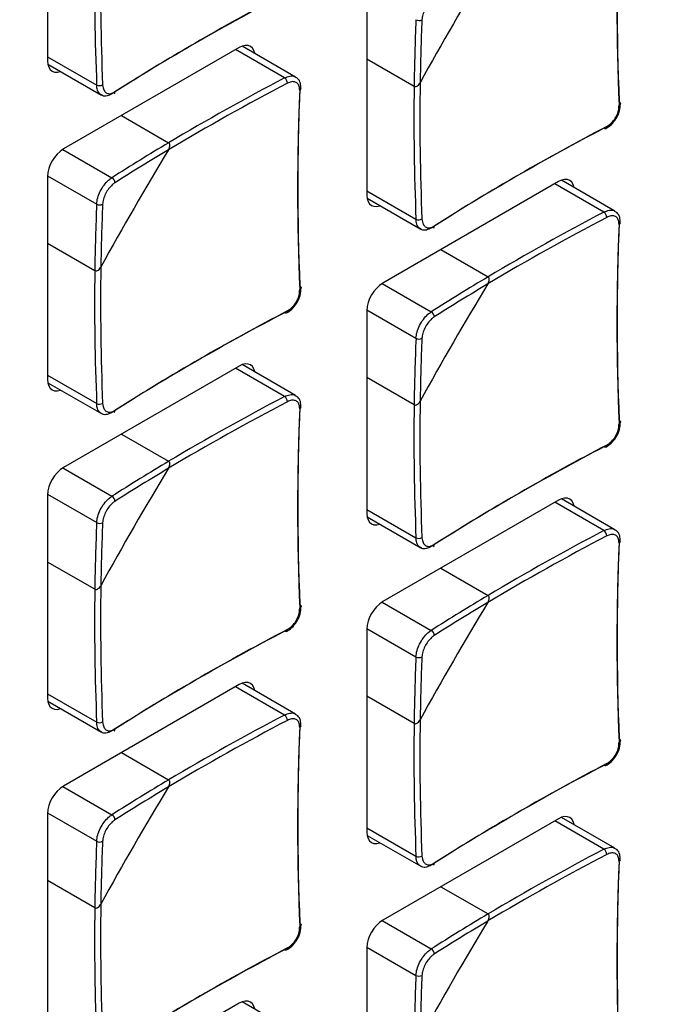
# Model space of a CAD drawing. Header units: millimetres. Extents: x 7146 to 9108, y -1574 to -663.
# Tile 273 of 289: x 8671 to 8702, y -1119 to -1071. Entities that reach past the tile are written whole.
import ezdxf

# ---------------------------------------------------------------- set-up
doc = ezdxf.new("R2010")
doc.units = ezdxf.units.MM
doc.header["$LTSCALE"] = 3

msp = doc.modelspace()

# ---------------------------------------------------------------- linework, layer by layer
at = {"linetype": 'Continuous', "lineweight": 30}
for p, q in [((8672.58, -1062.974), (8672.58, -1072.854)), ((8688.136, -1069.508), (8688.136, -1079.388)), ((8681.913, -1072.202), (8673.358, -1077.141)), ((8684.665, -1073.639), (8682.058, -1072.134)), ((8672.58, -1072.65), (8674.972, -1074.031)), ((8684.129, -1073.684), (8681.737, -1072.304)), ((8672.593, -1073.013), (8675.201, -1074.518)), ((8690.436, -1074.094), (8688.136, -1072.766)), ((8676.179, -1075.512), (8678.479, -1076.84)), ((8673.323, -1077.162), (8675.714, -1078.542)), ((8672.58, -1078.448), (8674.972, -1079.828)), ((8672.58, -1078.488), (8672.58, -1088.368)), ((8697.47, -1078.735), (8688.914, -1083.675)), ((8699.685, -1080.218), (8697.293, -1078.837)), ((8700.221, -1080.173), (8697.614, -1078.668)), ((8688.136, -1079.184), (8690.528, -1080.564)), ((8688.15, -1079.547), (8690.757, -1081.052)), ((8674.88, -1083.074), (8672.58, -1081.747)), ((8691.736, -1082.046), (8694.036, -1083.374)), ((8688.879, -1083.696), (8691.27, -1085.076)), ((8688.136, -1085.022), (8688.136, -1094.902)), ((8688.137, -1084.982), (8690.528, -1086.362)), ((8681.913, -1087.716), (8673.358, -1092.655)), ((8684.129, -1089.199), (8681.737, -1087.818)), ((8684.665, -1089.153), (8682.058, -1087.648)), ((8672.58, -1088.164), (8674.972, -1089.545)), ((8672.593, -1088.527), (8675.201, -1090.032)), ((8690.436, -1089.608), (8688.136, -1088.28)), ((8676.179, -1091.026), (8678.479, -1092.354)), ((8673.323, -1092.676), (8675.714, -1094.056)), ((8672.58, -1093.962), (8674.972, -1095.342)), ((8672.58, -1094.002), (8672.58, -1103.883)), ((8697.47, -1094.25), (8688.914, -1099.189)), ((8700.221, -1095.687), (8697.614, -1094.182)), ((8688.136, -1094.698), (8690.528, -1096.079)), ((8699.685, -1095.733), (8697.293, -1094.352)), ((8688.15, -1095.061), (8690.757, -1096.566)), ((8674.88, -1098.589), (8672.58, -1097.261)), ((8691.736, -1097.56), (8694.036, -1098.888)), ((8688.879, -1099.21), (8691.27, -1100.59)), ((8688.137, -1100.496), (8690.528, -1101.876)), ((8688.136, -1100.536), (8688.136, -1110.416)), ((8681.913, -1103.23), (8673.358, -1108.169)), ((8684.129, -1104.713), (8681.737, -1103.332)), ((8684.665, -1104.668), (8682.058, -1103.163)), ((8672.58, -1103.678), (8674.972, -1105.059)), ((8690.436, -1105.123), (8688.136, -1103.795)), ((8672.593, -1104.041), (8675.201, -1105.547)), ((8676.179, -1106.541), (8678.479, -1107.868)), ((8673.323, -1108.19), (8675.714, -1109.571)), ((8672.58, -1109.476), (8674.972, -1110.857)), ((8672.58, -1109.517), (8672.58, -1119.397)), ((8697.47, -1109.764), (8688.914, -1114.703)), ((8699.685, -1111.247), (8697.293, -1109.866)), ((8700.221, -1111.202), (8697.614, -1109.696)), ((8688.136, -1110.212), (8690.528, -1111.593)), ((8688.15, -1110.575), (8690.757, -1112.08)), ((8674.88, -1114.103), (8672.58, -1112.775)), ((8691.736, -1113.074), (8694.036, -1114.402)), ((8688.879, -1114.724), (8691.27, -1116.104)), ((8688.136, -1116.05), (8688.136, -1125.931)), ((8688.137, -1116.01), (8690.528, -1117.39)), ((8681.913, -1118.744), (8673.358, -1123.684)), ((8684.665, -1120.182), (8682.058, -1118.677))]:
    msp.add_line(p, q, dxfattribs=at)
at = {"linetype": 'Continuous', "lineweight": 30, "flags": 128}
for points in [[(8682.678, -1072.492), (8682.676, -1072.484), (8682.632, -1072.341), (8682.56, -1072.227), (8682.464, -1072.147), (8682.346, -1072.104), (8682.211, -1072.098), (8682.065, -1072.131), (8681.913, -1072.202)], [(8672.58, -1072.854), (8672.595, -1073.021), (8672.639, -1073.164), (8672.711, -1073.277), (8672.808, -1073.358), (8672.925, -1073.401), (8673.06, -1073.407), (8673.206, -1073.374), (8673.213, -1073.371)], [(8700.427, -1074.85), (8700.453, -1074.866), (8700.472, -1074.885), (8700.483, -1074.906), (8700.486, -1074.929), (8700.48, -1074.951), (8700.467, -1074.972), (8700.447, -1074.992), (8700.419, -1075.009)], [(8699.819, -1076.049), (8699.818, -1076.081), (8699.811, -1076.109), (8699.799, -1076.131), (8699.783, -1076.147), (8699.762, -1076.155), (8699.738, -1076.156), (8699.712, -1076.149), (8699.685, -1076.136)], [(8698.234, -1079.026), (8698.233, -1079.018), (8698.188, -1078.875), (8698.117, -1078.761), (8698.02, -1078.681), (8697.902, -1078.637), (8697.768, -1078.632), (8697.622, -1078.665), (8697.47, -1078.735)], [(8688.136, -1079.388), (8688.151, -1079.554), (8688.195, -1079.697), (8688.267, -1079.811), (8688.364, -1079.891), (8688.482, -1079.935), (8688.616, -1079.94), (8688.762, -1079.907), (8688.77, -1079.905)], [(8684.871, -1083.83), (8684.897, -1083.847), (8684.915, -1083.866), (8684.926, -1083.887), (8684.929, -1083.909), (8684.924, -1083.931), (8684.911, -1083.953), (8684.89, -1083.973), (8684.863, -1083.99)], [(8684.263, -1085.029), (8684.261, -1085.061), (8684.255, -1085.089), (8684.243, -1085.111), (8684.226, -1085.127), (8684.206, -1085.136), (8684.182, -1085.137), (8684.156, -1085.13), (8684.129, -1085.116)], [(8682.678, -1088.006), (8682.676, -1087.998), (8682.632, -1087.856), (8682.56, -1087.742), (8682.464, -1087.661), (8682.346, -1087.618), (8682.211, -1087.612), (8682.065, -1087.646), (8681.913, -1087.716)], [(8672.58, -1088.368), (8672.595, -1088.535), (8672.639, -1088.678), (8672.711, -1088.792), (8672.808, -1088.872), (8672.925, -1088.916), (8673.06, -1088.921), (8673.206, -1088.888), (8673.213, -1088.885)], [(8700.427, -1090.364), (8700.453, -1090.38), (8700.472, -1090.4), (8700.483, -1090.421), (8700.486, -1090.443), (8700.48, -1090.465), (8700.467, -1090.487), (8700.447, -1090.506), (8700.419, -1090.524)], [(8699.819, -1091.563), (8699.818, -1091.595), (8699.811, -1091.623), (8699.799, -1091.645), (8699.783, -1091.661), (8699.762, -1091.669), (8699.738, -1091.67), (8699.712, -1091.664), (8699.685, -1091.65)], [(8698.234, -1094.54), (8698.233, -1094.532), (8698.188, -1094.389), (8698.117, -1094.276), (8698.02, -1094.195), (8697.902, -1094.152), (8697.768, -1094.146), (8697.622, -1094.179), (8697.47, -1094.25)], [(8688.136, -1094.902), (8688.151, -1095.069), (8688.195, -1095.212), (8688.267, -1095.325), (8688.364, -1095.406), (8688.482, -1095.449), (8688.616, -1095.455), (8688.762, -1095.422), (8688.77, -1095.419)], [(8684.871, -1099.344), (8684.897, -1099.361), (8684.915, -1099.38), (8684.926, -1099.401), (8684.929, -1099.423), (8684.924, -1099.446), (8684.911, -1099.467), (8684.89, -1099.487), (8684.863, -1099.504)], [(8684.263, -1100.543), (8684.261, -1100.576), (8684.255, -1100.603), (8684.243, -1100.626), (8684.226, -1100.641), (8684.206, -1100.65), (8684.182, -1100.651), (8684.156, -1100.644), (8684.129, -1100.63)], [(8682.678, -1103.521), (8682.676, -1103.513), (8682.632, -1103.37), (8682.56, -1103.256), (8682.464, -1103.176), (8682.346, -1103.132), (8682.211, -1103.127), (8682.065, -1103.16), (8681.913, -1103.23)], [(8672.58, -1103.883), (8672.595, -1104.049), (8672.639, -1104.192), (8672.711, -1104.306), (8672.808, -1104.386), (8672.925, -1104.43), (8673.06, -1104.435), (8673.206, -1104.402), (8673.213, -1104.399)], [(8700.427, -1105.878), (8700.453, -1105.895), (8700.472, -1105.914), (8700.483, -1105.935), (8700.486, -1105.957), (8700.48, -1105.979), (8700.467, -1106.001), (8700.447, -1106.021), (8700.419, -1106.038)], [(8699.819, -1107.077), (8699.818, -1107.109), (8699.811, -1107.137), (8699.799, -1107.159), (8699.783, -1107.175), (8699.762, -1107.184), (8699.738, -1107.185), (8699.712, -1107.178), (8699.685, -1107.164)], [(8698.234, -1110.054), (8698.233, -1110.047), (8698.188, -1109.904), (8698.117, -1109.79), (8698.02, -1109.71), (8697.902, -1109.666), (8697.768, -1109.661), (8697.622, -1109.694), (8697.47, -1109.764)], [(8688.136, -1110.416), (8688.151, -1110.583), (8688.195, -1110.726), (8688.267, -1110.84), (8688.364, -1110.92), (8688.482, -1110.964), (8688.616, -1110.969), (8688.762, -1110.936), (8688.77, -1110.933)], [(8684.871, -1114.859), (8684.897, -1114.875), (8684.915, -1114.894), (8684.926, -1114.916), (8684.929, -1114.938), (8684.924, -1114.96), (8684.911, -1114.981), (8684.89, -1115.001), (8684.863, -1115.018)], [(8684.263, -1116.058), (8684.261, -1116.09), (8684.255, -1116.118), (8684.243, -1116.14), (8684.226, -1116.156), (8684.206, -1116.164), (8684.182, -1116.165), (8684.156, -1116.159), (8684.129, -1116.145)], [(8682.678, -1119.035), (8682.676, -1119.027), (8682.632, -1118.884), (8682.56, -1118.77), (8682.464, -1118.69), (8682.346, -1118.646), (8682.211, -1118.641), (8682.065, -1118.674), (8681.913, -1118.744)]]:
    msp.add_lwpolyline(points, dxfattribs=at)
at = {"linetype": 'Continuous', "lineweight": 30}
for centre, radius, start, end in [((8815.808, -1070.159), 115.491, 177.59292, 182.40708), ((8816.001, -1069.991), 115.676, 177.59286, 182.40714), ((8793.353, -1069.118), 118.193, 179.15972, 182.37608), ((8793.44, -1069.119), 118.57, 179.24686, 182.37425), ((8822.338, -1146.091), 150.099, 148.73984, 151.26016), ((8737.699, -1172.115), 115.667, 117.59017, 122.40445), ((8737.747, -1171.864), 115.481, 117.59023, 122.40439), ((8800.595, -1075.576), 110.169, 177.54023, 179.2293), ((8690.676, -1070.596), 0.292, 239.5975, 299.1511), ((8800.503, -1075.565), 109.786, 177.53903, 179.1407), ((8675.104, -1073.741), 0.319, 245.3606, 299.624), ((8739.056, -1178.657), 118.184, 117.62124, 120.83758), ((8739.1, -1178.733), 118.562, 117.62308, 120.75044), ((8683.944, -1073.944), 0.319, 0.3713, 54.6405), ((8800.445, -1078.972), 115.676, 177.59286, 182.40714), ((8808.996, -1075.652), 118.57, 179.24686, 182.37425), ((8808.909, -1075.652), 118.192, 179.15972, 182.37608), ((8675.763, -1074.383), 0.101, 305.7036, 10.3863), ((8800.252, -1079.139), 115.491, 177.59292, 182.40708), ((8684.822, -1074.188), 0.109, 291.9723, 350.616), ((8753.304, -1178.398), 115.481, 117.59023, 122.40439), ((8753.255, -1178.649), 115.667, 117.59017, 122.40445), ((8734.833, -1171.494), 110.159, 120.76803, 122.4571), ((8674.268, -1078.565), 1.691, 122.606, 177.3938), ((8806.781, -1155.071), 150.099, 148.73984, 151.26016), ((8734.776, -1171.417), 109.774, 120.85661, 122.45831), ((8675.57, -1078.796), 0.292, 0.849, 60.4031), ((8785.039, -1084.556), 110.169, 177.54023, 179.2293), ((8675.119, -1079.576), 0.292, 239.5975, 299.1511), ((8784.947, -1084.545), 109.786, 177.53903, 179.1407), ((8754.657, -1185.266), 118.562, 117.62308, 120.75044), ((8699.501, -1080.478), 0.319, 0.3713, 54.6405), ((8690.661, -1080.275), 0.319, 245.359, 299.628), ((8754.612, -1185.191), 118.184, 117.62124, 120.83758), ((8815.808, -1085.673), 115.491, 177.59292, 182.40708), ((8816.001, -1085.505), 115.676, 177.59286, 182.40714), ((8700.379, -1080.722), 0.109, 291.9723, 350.616), ((8691.319, -1080.917), 0.101, 305.7036, 10.3863), ((8793.44, -1084.633), 118.57, 179.24686, 182.37425), ((8793.353, -1084.632), 118.192, 179.15972, 182.37608), ((8689.825, -1085.099), 1.691, 122.606, 177.3938), ((8822.338, -1161.605), 150.099, 148.73984, 151.26016), ((8750.39, -1178.028), 110.16, 120.76803, 122.45709), ((8750.332, -1177.951), 109.774, 120.85661, 122.45831), ((8737.699, -1187.63), 115.667, 117.59017, 122.40445), ((8737.747, -1187.378), 115.481, 117.59023, 122.40439), ((8691.126, -1085.33), 0.292, 0.849, 60.4031), ((8800.596, -1091.09), 110.169, 177.54023, 179.22929), ((8690.676, -1086.11), 0.292, 239.5995, 299.1491), ((8800.503, -1091.079), 109.786, 177.53903, 179.1407), ((8739.056, -1194.171), 118.184, 117.62124, 120.83758), ((8739.1, -1194.247), 118.562, 117.62308, 120.75044), ((8683.944, -1089.459), 0.319, 0.3713, 54.6405), ((8808.909, -1091.166), 118.192, 179.15972, 182.37608), ((8675.104, -1089.255), 0.319, 245.359, 299.628), ((8675.763, -1089.897), 0.101, 305.7036, 10.3863), ((8800.252, -1094.654), 115.491, 177.59292, 182.40708), ((8800.445, -1094.486), 115.676, 177.59286, 182.40714), ((8684.822, -1089.702), 0.109, 291.9723, 350.616), ((8808.997, -1091.167), 118.571, 179.24686, 182.37424), ((8753.255, -1194.163), 115.667, 117.59017, 122.40445), ((8753.304, -1193.912), 115.481, 117.59023, 122.40439), ((8734.833, -1187.008), 110.159, 120.76803, 122.4571), ((8674.268, -1094.079), 1.691, 122.606, 177.3938), ((8806.781, -1170.586), 150.099, 148.73984, 151.26016), ((8734.776, -1186.932), 109.774, 120.85661, 122.45831), ((8675.57, -1094.311), 0.292, 0.849, 60.4031), ((8785.039, -1100.071), 110.169, 177.54023, 179.22929), ((8675.119, -1095.09), 0.292, 239.5995, 299.1491), ((8784.947, -1100.06), 109.786, 177.53903, 179.1407), ((8754.657, -1200.781), 118.562, 117.62308, 120.75044), ((8699.501, -1095.992), 0.319, 0.3713, 54.6405), ((8690.661, -1095.789), 0.319, 245.3606, 299.6264), ((8754.612, -1200.705), 118.184, 117.62124, 120.83758), ((8816.001, -1101.02), 115.676, 177.59286, 182.40714), ((8691.319, -1096.431), 0.101, 305.7072, 10.3827), ((8815.808, -1101.187), 115.491, 177.59292, 182.40708), ((8700.379, -1096.236), 0.109, 291.9723, 350.616), ((8793.44, -1100.147), 118.571, 179.24686, 182.37424), ((8793.353, -1100.146), 118.192, 179.15972, 182.37608), ((8750.39, -1193.543), 110.16, 120.76803, 122.45709), ((8689.825, -1100.613), 1.691, 122.6065, 177.3935), ((8822.336, -1177.118), 150.097, 148.73981, 151.26017), ((8750.332, -1193.465), 109.774, 120.85661, 122.45831), ((8737.699, -1203.144), 115.667, 117.59017, 122.40445), ((8737.747, -1202.893), 115.481, 117.59023, 122.40439), ((8691.126, -1100.844), 0.292, 0.849, 60.4031), ((8800.595, -1106.604), 110.169, 177.54022, 179.2293), ((8690.676, -1101.624), 0.292, 239.5995, 299.1491), ((8800.504, -1106.593), 109.787, 177.53903, 179.14069), ((8739.1, -1209.761), 118.562, 117.62308, 120.75044), ((8683.944, -1104.973), 0.319, 0.3713, 54.6405), ((8675.104, -1104.77), 0.319, 245.3606, 299.6264), ((8739.056, -1209.686), 118.184, 117.62124, 120.83758), ((8800.252, -1110.168), 115.491, 177.59292, 182.40708), ((8800.445, -1110), 115.676, 177.59286, 182.40714), ((8684.822, -1105.217), 0.109, 291.9723, 350.616), ((8808.996, -1106.681), 118.57, 179.24686, 182.37424), ((8808.909, -1106.68), 118.192, 179.15972, 182.37608), ((8675.763, -1105.411), 0.101, 305.7072, 10.3827), ((8753.255, -1209.678), 115.667, 117.59017, 122.40445), ((8753.304, -1209.426), 115.481, 117.59023, 122.40439), ((8674.268, -1109.594), 1.691, 122.6065, 177.3935), ((8734.833, -1202.522), 110.159, 120.76803, 122.4571), ((8806.78, -1186.099), 150.097, 148.73981, 151.26017), ((8734.776, -1202.446), 109.774, 120.85661, 122.45831), ((8675.57, -1109.825), 0.292, 0.849, 60.4031), ((8785.039, -1115.585), 110.169, 177.54022, 179.2293), ((8675.119, -1110.605), 0.292, 239.5995, 299.1491), ((8784.947, -1115.574), 109.787, 177.53903, 179.14069), ((8754.612, -1216.219), 118.184, 117.62124, 120.83758), ((8754.657, -1216.295), 118.562, 117.62308, 120.75044), ((8699.501, -1111.507), 0.319, 0.3708, 54.6416), ((8690.661, -1111.303), 0.319, 245.3596, 299.6262), ((8691.319, -1111.945), 0.101, 305.7048, 10.3851), ((8815.808, -1116.702), 115.491, 177.59292, 182.40708), ((8816.001, -1116.534), 115.676, 177.59286, 182.40714), ((8700.379, -1111.75), 0.109, 291.9757, 350.6125), ((8793.353, -1115.661), 118.192, 179.15972, 182.37608), ((8793.44, -1115.662), 118.57, 179.24686, 182.37424), ((8750.39, -1209.057), 110.16, 120.76803, 122.45709), ((8689.825, -1116.127), 1.691, 122.6063, 177.3936), ((8822.338, -1192.634), 150.099, 148.73984, 151.26016), ((8750.332, -1208.98), 109.774, 120.85661, 122.45831), ((8737.699, -1218.658), 115.667, 117.59017, 122.40445), ((8737.747, -1218.407), 115.481, 117.59023, 122.40439), ((8691.126, -1116.359), 0.292, 0.8484, 60.4042), ((8800.595, -1122.119), 110.169, 177.54023, 179.22929), ((8690.676, -1117.138), 0.292, 239.5985, 299.1489), ((8800.503, -1122.108), 109.786, 177.53903, 179.1407)]:
    msp.add_arc(centre, radius, start, end, dxfattribs=at)
for points, knots in [([(8691.418, -1069.811), (8691.376, -1069.842), (8691.269, -1069.918), (8691.105, -1070.101), (8690.954, -1070.346), (8690.847, -1070.611), (8690.828, -1070.771), (8690.818, -1070.851)], [0, 0, 0, 0, 0.142651, 0.356769, 0.570994, 0.785506, 1, 1, 1, 1]), ([(8614.832, -1184.603), (8616.742, -1183.501), (8653.452, -1162.309), (8707.631, -1131.103), (8768.369, -1095.88), (8795.748, -1080.266), (8805.925, -1074.254), (8807.89, -1073.199), (8808.589, -1072.659), (8808.826, -1072.475)], [0, 0, 0, 0, 0.029527, 0.567428, 0.836378, 0.970853, 0.987662, 0.995807, 1, 1, 1, 1]), ([(8684.129, -1073.684), (8684.214, -1073.649), (8684.385, -1073.577), (8684.571, -1073.579), (8684.641, -1073.636), (8684.658, -1073.65)], [0, 0, 0, 0, 0.429459, 0.859035, 1, 1, 1, 1]), ([(8684.924, -1074.205), (8684.922, -1074.112), (8684.917, -1073.93), (8684.808, -1073.731), (8684.697, -1073.671), (8684.658, -1073.65)], [0, 0, 0, 0, 0.406446, 0.790553, 1, 1, 1, 1]), ([(8675.207, -1074.506), (8675.168, -1074.484), (8675.069, -1074.427), (8674.992, -1074.249), (8674.977, -1074.093), (8674.972, -1074.031)], [0, 0, 0, 0, 0.285628, 0.714391, 1, 1, 1, 1]), ([(8675.262, -1074.018), (8675.267, -1074.069), (8675.279, -1074.197), (8675.356, -1074.353), (8675.493, -1074.45), (8675.669, -1074.463), (8675.797, -1074.397), (8675.862, -1074.365)], [0, 0, 0, 0, 0.142651, 0.356762, 0.570996, 0.785505, 1, 1, 1, 1]), ([(8684.863, -1074.289), (8684.862, -1074.24), (8684.86, -1074.118), (8684.792, -1073.968), (8684.657, -1073.871), (8684.474, -1073.854), (8684.333, -1073.913), (8684.263, -1073.942)], [0, 0, 0, 0, 0.142651, 0.356762, 0.570996, 0.785505, 1, 1, 1, 1]), ([(8690.436, -1074.094), (8690.445, -1074.098), (8690.467, -1074.108), (8690.513, -1074.108), (8690.576, -1074.086), (8690.653, -1074.029), (8690.703, -1073.965), (8690.726, -1073.923), (8690.729, -1073.918)], [0, 0, 0, 0, 0.0924069, 0.2218932, 0.3963346, 0.6379992, 0.9565169, 1, 1, 1, 1]), ([(8690.436, -1074.094), (8690.445, -1074.098), (8690.467, -1074.108), (8690.513, -1074.108), (8690.576, -1074.086), (8690.653, -1074.029), (8690.703, -1073.965), (8690.726, -1073.923), (8690.729, -1073.918)], [0, 0, 0, 0, 0.0924069, 0.2218932, 0.3963346, 0.6379992, 0.9565169, 1, 1, 1, 1]), ([(8675.714, -1074.459), (8675.634, -1074.498), (8675.475, -1074.577), (8675.296, -1074.579), (8675.225, -1074.521), (8675.207, -1074.506)], [0, 0, 0, 0, 0.428406, 0.85693, 1, 1, 1, 1]), ([(8699.819, -1076.049), (8699.866, -1076.021), (8699.983, -1075.95), (8700.156, -1075.772), (8700.309, -1075.528), (8700.408, -1075.259), (8700.416, -1075.093), (8700.419, -1075.009)], [0, 0, 0, 0, 0.142651, 0.356759, 0.570992, 0.785499, 1, 1, 1, 1]), ([(8700.26, -1075.681), (8700.267, -1075.673), (8700.357, -1075.562), (8700.459, -1075.286), (8700.476, -1075.044), (8700.485, -1074.923)], [0, 0, 0, 0, 0.04005, 0.520058, 1, 1, 1, 1]), ([(8699.777, -1076.144), (8699.867, -1076.09), (8700.052, -1075.979), (8700.19, -1075.782), (8700.26, -1075.681)], [0, 0, 0, 0, 0.486115, 1, 1, 1, 1]), ([(8678.474, -1077.181), (8678.494, -1077.142), (8678.529, -1077.073), (8678.542, -1076.975), (8678.533, -1076.908), (8678.511, -1076.863), (8678.489, -1076.847), (8678.479, -1076.84)], [0, 0, 0, 0, 0.332482, 0.576138, 0.752668, 0.891501, 1, 1, 1, 1]), ([(8678.474, -1077.181), (8678.494, -1077.142), (8678.529, -1077.073), (8678.542, -1076.975), (8678.533, -1076.908), (8678.511, -1076.863), (8678.489, -1076.847), (8678.479, -1076.84)], [0, 0, 0, 0, 0.332482, 0.576138, 0.752668, 0.891501, 1, 1, 1, 1]), ([(8674.972, -1079.828), (8674.983, -1079.729), (8675.005, -1079.53), (8675.136, -1079.202), (8675.324, -1078.899), (8675.528, -1078.673), (8675.661, -1078.579), (8675.714, -1078.542)], [0, 0, 0, 0, 0.214469, 0.428994, 0.643259, 0.857372, 1, 1, 1, 1]), ([(8675.862, -1078.792), (8675.819, -1078.822), (8675.713, -1078.898), (8675.549, -1079.082), (8675.397, -1079.327), (8675.29, -1079.592), (8675.271, -1079.751), (8675.262, -1079.831)], [0, 0, 0, 0, 0.142651, 0.356769, 0.570994, 0.785506, 1, 1, 1, 1]), ([(8699.685, -1080.218), (8699.77, -1080.183), (8699.941, -1080.111), (8700.127, -1080.113), (8700.197, -1080.17), (8700.214, -1080.184)], [0, 0, 0, 0, 0.429459, 0.859035, 1, 1, 1, 1]), ([(8700.481, -1080.739), (8700.478, -1080.646), (8700.473, -1080.464), (8700.365, -1080.265), (8700.254, -1080.205), (8700.214, -1080.184)], [0, 0, 0, 0, 0.406446, 0.790553, 1, 1, 1, 1]), ([(8690.763, -1081.04), (8690.724, -1081.017), (8690.626, -1080.961), (8690.549, -1080.783), (8690.534, -1080.627), (8690.528, -1080.564)], [0, 0, 0, 0, 0.285628, 0.714391, 1, 1, 1, 1]), ([(8690.818, -1080.552), (8690.823, -1080.603), (8690.836, -1080.73), (8690.913, -1080.886), (8691.049, -1080.984), (8691.225, -1080.997), (8691.354, -1080.931), (8691.418, -1080.898)], [0, 0, 0, 0, 0.14265, 0.356765, 0.570998, 0.785507, 1, 1, 1, 1]), ([(8700.419, -1080.823), (8700.418, -1080.774), (8700.416, -1080.652), (8700.348, -1080.502), (8700.213, -1080.405), (8700.03, -1080.387), (8699.889, -1080.446), (8699.819, -1080.476)], [0, 0, 0, 0, 0.142651, 0.356766, 0.570996, 0.785506, 1, 1, 1, 1]), ([(8691.27, -1080.993), (8691.191, -1081.032), (8691.031, -1081.11), (8690.853, -1081.113), (8690.781, -1081.055), (8690.763, -1081.04)], [0, 0, 0, 0, 0.428406, 0.85693, 1, 1, 1, 1]), ([(8674.88, -1083.074), (8674.889, -1083.079), (8674.911, -1083.089), (8674.957, -1083.089), (8675.02, -1083.067), (8675.096, -1083.01), (8675.147, -1082.946), (8675.17, -1082.904), (8675.173, -1082.899)], [0, 0, 0, 0, 0.0924069, 0.2218932, 0.3963346, 0.6379992, 0.9565169, 1, 1, 1, 1]), ([(8674.88, -1083.074), (8674.889, -1083.079), (8674.911, -1083.089), (8674.957, -1083.089), (8675.02, -1083.067), (8675.096, -1083.01), (8675.147, -1082.946), (8675.17, -1082.904), (8675.173, -1082.899)], [0, 0, 0, 0, 0.0924069, 0.2218932, 0.3963346, 0.6379992, 0.9565169, 1, 1, 1, 1]), ([(8694.03, -1083.715), (8694.05, -1083.676), (8694.085, -1083.607), (8694.099, -1083.509), (8694.089, -1083.441), (8694.067, -1083.397), (8694.045, -1083.381), (8694.036, -1083.374)], [0, 0, 0, 0, 0.332495, 0.576139, 0.752669, 0.891501, 1, 1, 1, 1]), ([(8694.03, -1083.715), (8694.05, -1083.676), (8694.085, -1083.607), (8694.099, -1083.509), (8694.089, -1083.441), (8694.067, -1083.397), (8694.045, -1083.381), (8694.036, -1083.374)], [0, 0, 0, 0, 0.332495, 0.576139, 0.752669, 0.891501, 1, 1, 1, 1]), ([(8684.263, -1085.029), (8684.309, -1085.001), (8684.426, -1084.931), (8684.6, -1084.753), (8684.752, -1084.509), (8684.852, -1084.24), (8684.859, -1084.073), (8684.863, -1083.99)], [0, 0, 0, 0, 0.142651, 0.356759, 0.570992, 0.785499, 1, 1, 1, 1]), ([(8684.704, -1084.662), (8684.711, -1084.653), (8684.8, -1084.543), (8684.903, -1084.267), (8684.92, -1084.025), (8684.929, -1083.904)], [0, 0, 0, 0, 0.04005, 0.520058, 1, 1, 1, 1]), ([(8684.22, -1085.125), (8684.31, -1085.071), (8684.496, -1084.96), (8684.633, -1084.763), (8684.704, -1084.662)], [0, 0, 0, 0, 0.486115, 1, 1, 1, 1]), ([(8690.528, -1086.362), (8690.539, -1086.263), (8690.561, -1086.064), (8690.693, -1085.736), (8690.88, -1085.433), (8691.084, -1085.207), (8691.217, -1085.113), (8691.27, -1085.076)], [0, 0, 0, 0, 0.214469, 0.428994, 0.643259, 0.857372, 1, 1, 1, 1]), ([(8691.418, -1085.326), (8691.376, -1085.356), (8691.269, -1085.432), (8691.105, -1085.616), (8690.954, -1085.86), (8690.847, -1086.125), (8690.828, -1086.285), (8690.818, -1086.365)], [0, 0, 0, 0, 0.142651, 0.356769, 0.570994, 0.785506, 1, 1, 1, 1]), ([(8684.129, -1089.199), (8684.214, -1089.163), (8684.385, -1089.092), (8684.571, -1089.093), (8684.641, -1089.15), (8684.658, -1089.164)], [0, 0, 0, 0, 0.429459, 0.859035, 1, 1, 1, 1]), ([(8684.863, -1089.803), (8684.862, -1089.754), (8684.86, -1089.633), (8684.792, -1089.482), (8684.657, -1089.385), (8684.474, -1089.368), (8684.333, -1089.427), (8684.263, -1089.456)], [0, 0, 0, 0, 0.142651, 0.356766, 0.570996, 0.785506, 1, 1, 1, 1]), ([(8684.924, -1089.72), (8684.922, -1089.626), (8684.917, -1089.444), (8684.808, -1089.245), (8684.697, -1089.186), (8684.658, -1089.165)], [0, 0, 0, 0, 0.406446, 0.790553, 1, 1, 1, 1]), ([(8690.436, -1089.608), (8690.445, -1089.612), (8690.467, -1089.622), (8690.513, -1089.622), (8690.576, -1089.6), (8690.653, -1089.543), (8690.703, -1089.479), (8690.726, -1089.438), (8690.729, -1089.433)], [0, 0, 0, 0, 0.0924054, 0.2218919, 0.3963336, 0.6379986, 0.9565169, 1, 1, 1, 1]), ([(8690.436, -1089.608), (8690.445, -1089.612), (8690.467, -1089.622), (8690.513, -1089.622), (8690.576, -1089.6), (8690.653, -1089.543), (8690.703, -1089.479), (8690.726, -1089.438), (8690.729, -1089.433)], [0, 0, 0, 0, 0.0924054, 0.2218919, 0.3963336, 0.6379986, 0.9565169, 1, 1, 1, 1]), ([(8675.207, -1090.021), (8675.168, -1089.998), (8675.069, -1089.941), (8674.992, -1089.764), (8674.977, -1089.607), (8674.972, -1089.545)], [0, 0, 0, 0, 0.285628, 0.714391, 1, 1, 1, 1]), ([(8675.714, -1089.974), (8675.634, -1090.013), (8675.475, -1090.091), (8675.296, -1090.093), (8675.225, -1090.035), (8675.207, -1090.021)], [0, 0, 0, 0, 0.428406, 0.85693, 1, 1, 1, 1]), ([(8675.262, -1089.532), (8675.267, -1089.583), (8675.279, -1089.711), (8675.356, -1089.867), (8675.493, -1089.964), (8675.669, -1089.978), (8675.797, -1089.912), (8675.862, -1089.879)], [0, 0, 0, 0, 0.14265, 0.356765, 0.570998, 0.785507, 1, 1, 1, 1]), ([(8700.26, -1091.195), (8700.267, -1091.187), (8700.357, -1091.077), (8700.459, -1090.801), (8700.476, -1090.559), (8700.485, -1090.438)], [0, 0, 0, 0, 0.04005, 0.520053, 1, 1, 1, 1]), ([(8699.819, -1091.563), (8699.866, -1091.535), (8699.983, -1091.465), (8700.156, -1091.287), (8700.309, -1091.043), (8700.408, -1090.773), (8700.416, -1090.607), (8700.419, -1090.524)], [0, 0, 0, 0, 0.142651, 0.356759, 0.570992, 0.785499, 1, 1, 1, 1]), ([(8699.777, -1091.659), (8699.867, -1091.605), (8700.052, -1091.493), (8700.19, -1091.297), (8700.26, -1091.195)], [0, 0, 0, 0, 0.486115, 1, 1, 1, 1]), ([(8678.474, -1092.696), (8678.494, -1092.656), (8678.529, -1092.587), (8678.542, -1092.49), (8678.533, -1092.422), (8678.511, -1092.377), (8678.489, -1092.361), (8678.479, -1092.354)], [0, 0, 0, 0, 0.332495, 0.576139, 0.752669, 0.891501, 1, 1, 1, 1]), ([(8678.474, -1092.696), (8678.494, -1092.656), (8678.529, -1092.587), (8678.542, -1092.49), (8678.533, -1092.422), (8678.511, -1092.377), (8678.489, -1092.361), (8678.479, -1092.354)], [0, 0, 0, 0, 0.332495, 0.576139, 0.752669, 0.891501, 1, 1, 1, 1]), ([(8674.972, -1095.342), (8674.983, -1095.243), (8675.005, -1095.045), (8675.136, -1094.716), (8675.324, -1094.413), (8675.528, -1094.187), (8675.661, -1094.094), (8675.714, -1094.056)], [0, 0, 0, 0, 0.214469, 0.428994, 0.643259, 0.857372, 1, 1, 1, 1]), ([(8675.862, -1094.306), (8675.819, -1094.337), (8675.713, -1094.413), (8675.549, -1094.596), (8675.397, -1094.841), (8675.29, -1095.106), (8675.271, -1095.266), (8675.262, -1095.346)], [0, 0, 0, 0, 0.142651, 0.356769, 0.570994, 0.785506, 1, 1, 1, 1]), ([(8699.685, -1095.733), (8699.77, -1095.697), (8699.941, -1095.626), (8700.127, -1095.627), (8700.197, -1095.684), (8700.214, -1095.698)], [0, 0, 0, 0, 0.429459, 0.859035, 1, 1, 1, 1]), ([(8700.481, -1096.254), (8700.478, -1096.16), (8700.473, -1095.978), (8700.365, -1095.779), (8700.254, -1095.719), (8700.214, -1095.698)], [0, 0, 0, 0, 0.406445, 0.79056, 1, 1, 1, 1]), ([(8690.763, -1096.554), (8690.724, -1096.532), (8690.626, -1096.475), (8690.549, -1096.297), (8690.534, -1096.141), (8690.528, -1096.079)], [0, 0, 0, 0, 0.285635, 0.7144, 1, 1, 1, 1]), ([(8690.818, -1096.066), (8690.823, -1096.117), (8690.836, -1096.245), (8690.913, -1096.401), (8691.049, -1096.498), (8691.225, -1096.511), (8691.354, -1096.446), (8691.418, -1096.413)], [0, 0, 0, 0, 0.14265, 0.356765, 0.570998, 0.785507, 1, 1, 1, 1]), ([(8700.419, -1096.337), (8700.418, -1096.288), (8700.416, -1096.166), (8700.348, -1096.016), (8700.213, -1095.919), (8700.03, -1095.902), (8699.889, -1095.961), (8699.819, -1095.99)], [0, 0, 0, 0, 0.1426509, 0.3567659, 0.5709994, 0.785506, 1, 1, 1, 1]), ([(8691.27, -1096.507), (8691.191, -1096.547), (8691.031, -1096.625), (8690.853, -1096.627), (8690.781, -1096.569), (8690.763, -1096.554)], [0, 0, 0, 0, 0.428408, 0.856929, 1, 1, 1, 1]), ([(8674.88, -1098.589), (8674.889, -1098.593), (8674.911, -1098.603), (8674.957, -1098.603), (8675.02, -1098.581), (8675.096, -1098.524), (8675.147, -1098.46), (8675.17, -1098.418), (8675.173, -1098.413)], [0, 0, 0, 0, 0.0924054, 0.2218919, 0.3963336, 0.6379986, 0.9565169, 1, 1, 1, 1]), ([(8674.88, -1098.589), (8674.889, -1098.593), (8674.911, -1098.603), (8674.957, -1098.603), (8675.02, -1098.581), (8675.096, -1098.524), (8675.147, -1098.46), (8675.17, -1098.418), (8675.173, -1098.413)], [0, 0, 0, 0, 0.0924054, 0.2218919, 0.3963336, 0.6379986, 0.9565169, 1, 1, 1, 1]), ([(8694.03, -1099.229), (8694.05, -1099.19), (8694.085, -1099.121), (8694.099, -1099.023), (8694.089, -1098.956), (8694.067, -1098.911), (8694.045, -1098.895), (8694.036, -1098.888)], [0, 0, 0, 0, 0.332495, 0.576139, 0.752669, 0.891501, 1, 1, 1, 1]), ([(8694.03, -1099.229), (8694.05, -1099.19), (8694.085, -1099.121), (8694.099, -1099.023), (8694.089, -1098.956), (8694.067, -1098.911), (8694.045, -1098.895), (8694.036, -1098.888)], [0, 0, 0, 0, 0.332495, 0.576139, 0.752669, 0.891501, 1, 1, 1, 1]), ([(8684.263, -1100.543), (8684.309, -1100.515), (8684.426, -1100.445), (8684.6, -1100.267), (8684.752, -1100.023), (8684.852, -1099.754), (8684.859, -1099.587), (8684.863, -1099.504)], [0, 0, 0, 0, 0.142651, 0.356759, 0.570992, 0.785499, 1, 1, 1, 1]), ([(8684.704, -1100.176), (8684.711, -1100.167), (8684.8, -1100.057), (8684.903, -1099.781), (8684.92, -1099.539), (8684.929, -1099.418)], [0, 0, 0, 0, 0.04005, 0.520053, 1, 1, 1, 1]), ([(8684.22, -1100.639), (8684.31, -1100.585), (8684.496, -1100.474), (8684.633, -1100.277), (8684.704, -1100.176)], [0, 0, 0, 0, 0.486115, 1, 1, 1, 1]), ([(8690.528, -1101.876), (8690.539, -1101.777), (8690.561, -1101.578), (8690.693, -1101.25), (8690.88, -1100.947), (8691.084, -1100.721), (8691.217, -1100.627), (8691.27, -1100.59)], [0, 0, 0, 0, 0.214469, 0.428994, 0.643259, 0.857372, 1, 1, 1, 1]), ([(8691.418, -1100.84), (8691.376, -1100.87), (8691.269, -1100.946), (8691.105, -1101.13), (8690.954, -1101.375), (8690.847, -1101.64), (8690.828, -1101.799), (8690.818, -1101.879)], [0, 0, 0, 0, 0.14265, 0.35677, 0.57099, 0.785507, 1, 1, 1, 1]), ([(8684.129, -1104.713), (8684.214, -1104.677), (8684.385, -1104.606), (8684.571, -1104.608), (8684.641, -1104.665), (8684.658, -1104.679)], [0, 0, 0, 0, 0.429459, 0.859035, 1, 1, 1, 1]), ([(8684.924, -1105.234), (8684.922, -1105.14), (8684.917, -1104.958), (8684.808, -1104.759), (8684.697, -1104.7), (8684.658, -1104.679)], [0, 0, 0, 0, 0.406445, 0.79056, 1, 1, 1, 1]), ([(8675.207, -1105.535), (8675.168, -1105.512), (8675.069, -1105.455), (8674.992, -1105.278), (8674.977, -1105.122), (8674.972, -1105.059)], [0, 0, 0, 0, 0.285635, 0.7144, 1, 1, 1, 1]), ([(8675.262, -1105.047), (8675.267, -1105.098), (8675.279, -1105.225), (8675.356, -1105.381), (8675.493, -1105.479), (8675.669, -1105.492), (8675.797, -1105.426), (8675.862, -1105.393)], [0, 0, 0, 0, 0.14265, 0.356765, 0.570998, 0.785507, 1, 1, 1, 1]), ([(8684.863, -1105.317), (8684.862, -1105.269), (8684.86, -1105.147), (8684.792, -1104.996), (8684.657, -1104.9), (8684.474, -1104.882), (8684.333, -1104.941), (8684.263, -1104.971)], [0, 0, 0, 0, 0.1426509, 0.3567659, 0.5709994, 0.785506, 1, 1, 1, 1]), ([(8690.436, -1105.123), (8690.445, -1105.127), (8690.467, -1105.137), (8690.513, -1105.137), (8690.576, -1105.115), (8690.653, -1105.058), (8690.703, -1104.994), (8690.726, -1104.952), (8690.729, -1104.947)], [0, 0, 0, 0, 0.092407, 0.22189, 0.396335, 0.637994, 0.956517, 1, 1, 1, 1]), ([(8690.436, -1105.123), (8690.445, -1105.127), (8690.467, -1105.137), (8690.513, -1105.137), (8690.576, -1105.115), (8690.653, -1105.058), (8690.703, -1104.994), (8690.726, -1104.952), (8690.729, -1104.947)], [0, 0, 0, 0, 0.092407, 0.22189, 0.396335, 0.637994, 0.956517, 1, 1, 1, 1]), ([(8675.714, -1105.488), (8675.634, -1105.527), (8675.475, -1105.605), (8675.296, -1105.608), (8675.225, -1105.549), (8675.207, -1105.535)], [0, 0, 0, 0, 0.428408, 0.856929, 1, 1, 1, 1]), ([(8699.819, -1107.077), (8699.866, -1107.049), (8699.983, -1106.979), (8700.156, -1106.801), (8700.309, -1106.557), (8700.408, -1106.288), (8700.416, -1106.121), (8700.419, -1106.038)], [0, 0, 0, 0, 0.1426508, 0.3567599, 0.5709918, 0.785501, 1, 1, 1, 1]), ([(8700.26, -1106.71), (8700.267, -1106.701), (8700.357, -1106.591), (8700.459, -1106.315), (8700.476, -1106.073), (8700.485, -1105.952)], [0, 0, 0, 0, 0.0400497, 0.5200515, 1, 1, 1, 1]), ([(8699.777, -1107.173), (8699.867, -1107.119), (8700.052, -1107.008), (8700.19, -1106.811), (8700.26, -1106.71)], [0, 0, 0, 0, 0.486115, 1, 1, 1, 1]), ([(8678.474, -1108.21), (8678.494, -1108.17), (8678.529, -1108.102), (8678.542, -1108.004), (8678.533, -1107.936), (8678.511, -1107.892), (8678.489, -1107.876), (8678.479, -1107.868)], [0, 0, 0, 0, 0.332495, 0.576139, 0.752669, 0.891501, 1, 1, 1, 1]), ([(8678.474, -1108.21), (8678.494, -1108.17), (8678.529, -1108.102), (8678.542, -1108.004), (8678.533, -1107.936), (8678.511, -1107.892), (8678.489, -1107.876), (8678.479, -1107.868)], [0, 0, 0, 0, 0.332495, 0.576139, 0.752669, 0.891501, 1, 1, 1, 1]), ([(8674.972, -1110.857), (8674.983, -1110.757), (8675.005, -1110.559), (8675.136, -1110.23), (8675.324, -1109.928), (8675.528, -1109.701), (8675.661, -1109.608), (8675.714, -1109.571)], [0, 0, 0, 0, 0.214469, 0.428994, 0.643259, 0.857372, 1, 1, 1, 1]), ([(8675.862, -1109.82), (8675.819, -1109.851), (8675.713, -1109.927), (8675.549, -1110.11), (8675.397, -1110.355), (8675.29, -1110.62), (8675.271, -1110.78), (8675.262, -1110.86)], [0, 0, 0, 0, 0.14265, 0.35677, 0.57099, 0.785507, 1, 1, 1, 1]), ([(8699.685, -1111.247), (8699.77, -1111.211), (8699.941, -1111.14), (8700.127, -1111.141), (8700.197, -1111.198), (8700.214, -1111.213)], [0, 0, 0, 0, 0.4294584, 0.8590322, 1, 1, 1, 1]), ([(8700.419, -1111.851), (8700.418, -1111.802), (8700.416, -1111.681), (8700.348, -1111.53), (8700.213, -1111.433), (8700.03, -1111.416), (8699.889, -1111.475), (8699.819, -1111.505)], [0, 0, 0, 0, 0.142651, 0.356766, 0.570997, 0.785506, 1, 1, 1, 1]), ([(8700.481, -1111.768), (8700.478, -1111.674), (8700.473, -1111.492), (8700.365, -1111.293), (8700.254, -1111.234), (8700.214, -1111.213)], [0, 0, 0, 0, 0.40645, 0.790556, 1, 1, 1, 1]), ([(8690.763, -1112.069), (8690.724, -1112.046), (8690.626, -1111.989), (8690.549, -1111.812), (8690.534, -1111.655), (8690.528, -1111.593)], [0, 0, 0, 0, 0.2856278, 0.7143957, 1, 1, 1, 1]), ([(8691.27, -1112.022), (8691.191, -1112.061), (8691.031, -1112.139), (8690.853, -1112.141), (8690.781, -1112.083), (8690.763, -1112.069)], [0, 0, 0, 0, 0.428406, 0.85693, 1, 1, 1, 1]), ([(8690.818, -1111.58), (8690.823, -1111.631), (8690.836, -1111.759), (8690.913, -1111.915), (8691.049, -1112.012), (8691.225, -1112.026), (8691.354, -1111.96), (8691.418, -1111.927)], [0, 0, 0, 0, 0.142651, 0.356765, 0.570999, 0.785506, 1, 1, 1, 1]), ([(8674.88, -1114.103), (8674.889, -1114.107), (8674.911, -1114.117), (8674.957, -1114.117), (8675.02, -1114.095), (8675.096, -1114.038), (8675.147, -1113.974), (8675.17, -1113.932), (8675.173, -1113.927)], [0, 0, 0, 0, 0.092407, 0.22189, 0.396335, 0.637994, 0.956517, 1, 1, 1, 1]), ([(8674.88, -1114.103), (8674.889, -1114.107), (8674.911, -1114.117), (8674.957, -1114.117), (8675.02, -1114.095), (8675.096, -1114.038), (8675.147, -1113.974), (8675.17, -1113.932), (8675.173, -1113.927)], [0, 0, 0, 0, 0.092407, 0.22189, 0.396335, 0.637994, 0.956517, 1, 1, 1, 1]), ([(8694.03, -1114.744), (8694.05, -1114.704), (8694.085, -1114.636), (8694.099, -1114.538), (8694.089, -1114.47), (8694.067, -1114.425), (8694.045, -1114.409), (8694.036, -1114.402)], [0, 0, 0, 0, 0.3324907, 0.576136, 0.7526671, 0.8915005, 1, 1, 1, 1]), ([(8694.03, -1114.744), (8694.05, -1114.704), (8694.085, -1114.636), (8694.099, -1114.538), (8694.089, -1114.47), (8694.067, -1114.425), (8694.045, -1114.409), (8694.036, -1114.402)], [0, 0, 0, 0, 0.3324907, 0.576136, 0.7526671, 0.8915005, 1, 1, 1, 1]), ([(8684.263, -1116.058), (8684.309, -1116.03), (8684.426, -1115.96), (8684.6, -1115.781), (8684.752, -1115.537), (8684.852, -1115.268), (8684.859, -1115.102), (8684.863, -1115.018)], [0, 0, 0, 0, 0.1426508, 0.3567599, 0.5709918, 0.785501, 1, 1, 1, 1]), ([(8684.704, -1115.69), (8684.711, -1115.682), (8684.8, -1115.571), (8684.903, -1115.295), (8684.92, -1115.053), (8684.929, -1114.932)], [0, 0, 0, 0, 0.0400497, 0.5200515, 1, 1, 1, 1]), ([(8684.22, -1116.153), (8684.31, -1116.099), (8684.496, -1115.988), (8684.633, -1115.791), (8684.704, -1115.69)], [0, 0, 0, 0, 0.486115, 1, 1, 1, 1]), ([(8690.528, -1117.39), (8690.539, -1117.291), (8690.561, -1117.093), (8690.693, -1116.764), (8690.88, -1116.462), (8691.084, -1116.235), (8691.217, -1116.142), (8691.27, -1116.104)], [0, 0, 0, 0, 0.214469, 0.428994, 0.643259, 0.857373, 1, 1, 1, 1]), ([(8691.418, -1116.354), (8691.376, -1116.385), (8691.269, -1116.461), (8691.105, -1116.644), (8690.954, -1116.889), (8690.847, -1117.154), (8690.828, -1117.314), (8690.818, -1117.394)], [0, 0, 0, 0, 0.14265, 0.356768, 0.570992, 0.785504, 1, 1, 1, 1])]:
    msp.add_open_spline(points, degree=3, knots=knots, dxfattribs=at)

doc.saveas('drawing.dxf')
